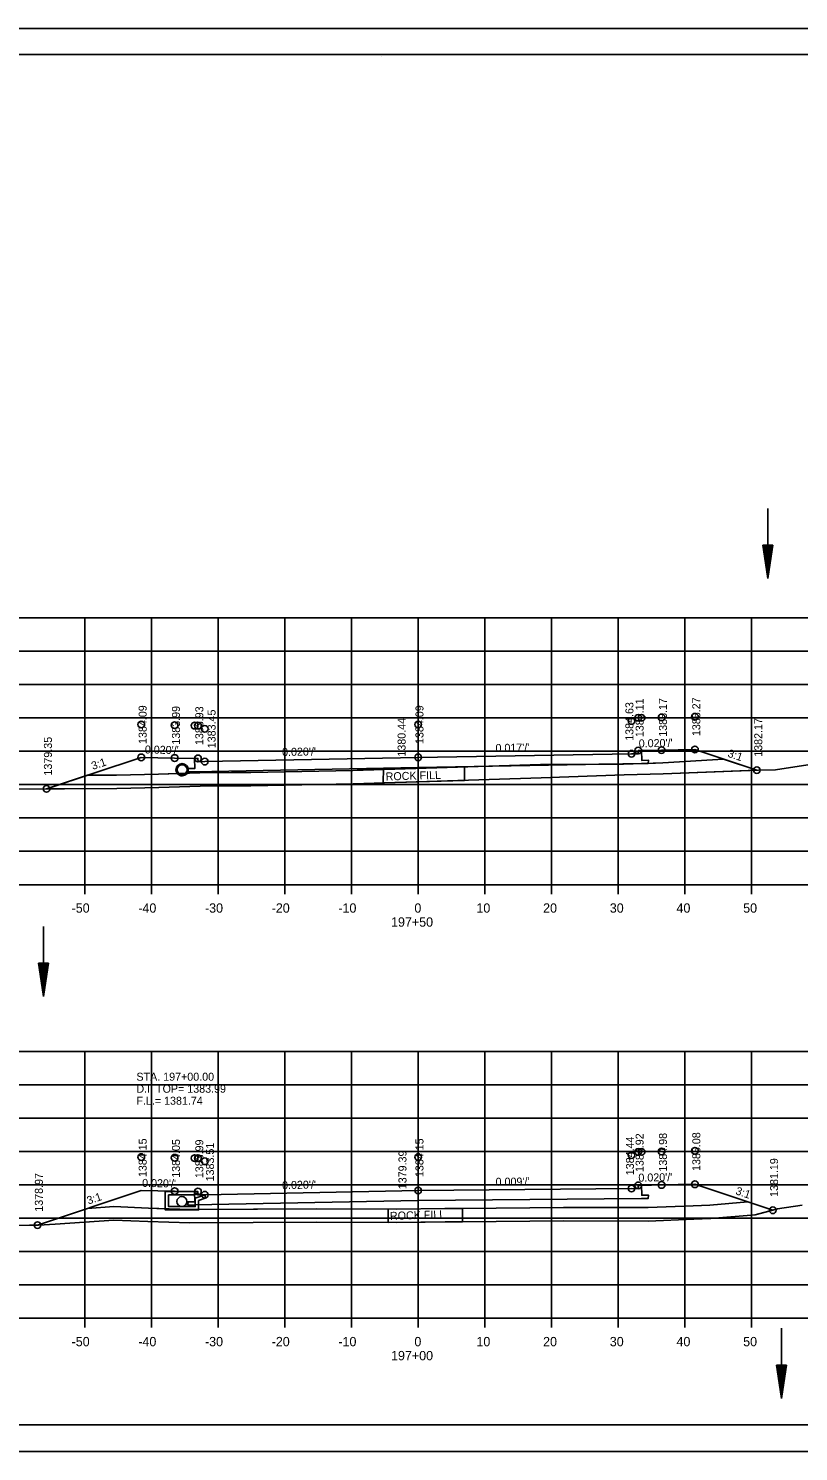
# Model space of a CAD drawing. Extents: x 1374311 to 1383814, y 384102 to 406278.
# Drawn here: x 1382581.6 to 1382697.1, y 401371.7 to 401585 of the extents above; entities that cross this region are included whole.
import ezdxf

# ---------------------------------------------------------------- set-up
doc = ezdxf.new("R2010")
doc.units = 0
for name, color, linetype in [('R_Axis', 7, 'Continuous'), ('R_Axis Annot', 7, 'Continuous'), ('R_Border', 7, 'Continuous'), ('R_Draft', 7, 'Continuous'), ('R_Exist Surface', 7, 'Continuous'), ('R_Fin Surface', 7, 'Continuous'), ('R_Grid', 7, 'Continuous'), ('R_No Plot', 7, 'Continuous'), ('R_Water', 7, 'Continuous'), ('R_Water Annot', 7, 'Continuous'), ('R_Xsect Elev', 7, 'Continuous'), ('R_Xsect Slope', 7, 'Continuous')]:
    doc.layers.add(name, color=color, linetype=linetype)

msp = doc.modelspace()

# ---------------------------------------------------------------- linework, layer by layer
at = {"layer": 'R_Axis'}
for p, q in [((1382500.07, 401456.64), (1382780.07, 401456.64)), ((1382590.07, 401455.24), (1382590.07, 401456.64)), ((1382600.07, 401455.24), (1382600.07, 401456.64)), ((1382610.07, 401455.24), (1382610.07, 401456.64)), ((1382620.07, 401455.24), (1382620.07, 401456.64)), ((1382630.07, 401455.24), (1382630.07, 401456.64)), ((1382640.07, 401455.24), (1382640.07, 401456.64)), ((1382650.07, 401455.24), (1382650.07, 401456.64)), ((1382660.07, 401455.24), (1382660.07, 401456.64)), ((1382670.07, 401455.24), (1382670.07, 401456.64)), ((1382680.07, 401455.24), (1382680.07, 401456.64)), ((1382690.07, 401455.24), (1382690.07, 401456.64)), ((1382500.07, 401391.64), (1382780.07, 401391.64)), ((1382590.07, 401390.24), (1382590.07, 401391.64)), ((1382600.07, 401390.24), (1382600.07, 401391.64)), ((1382610.07, 401390.24), (1382610.07, 401391.64)), ((1382620.07, 401390.24), (1382620.07, 401391.64)), ((1382630.07, 401390.24), (1382630.07, 401391.64)), ((1382640.07, 401390.24), (1382640.07, 401391.64)), ((1382650.07, 401390.24), (1382650.07, 401391.64)), ((1382660.07, 401390.24), (1382660.07, 401391.64)), ((1382670.07, 401390.24), (1382670.07, 401391.64)), ((1382680.07, 401390.24), (1382680.07, 401391.64)), ((1382690.07, 401390.24), (1382690.07, 401391.64))]:
    msp.add_line(p, q, dxfattribs=at)
at = {"layer": 'R_Border'}
for p, q in [((1382482.07, 401581.1), (1382798.25, 401581.1)), ((1382634.59, 401580.84), (1382634.59, 401580.84)), ((1382634.59, 401580.84), (1382634.59, 401580.84)), ((1382798.25, 401375.64), (1382482.07, 401375.64))]:
    msp.add_line(p, q, dxfattribs=at)
at = {"layer": 'R_Draft'}
for p, q in [((1382691.74, 401507.54), (1382692.49, 401502.54)), ((1382693.24, 401507.54), (1382691.74, 401507.54)), ((1382691.87, 401507.54), (1382692.49, 401503.37)), ((1382692, 401507.54), (1382692.49, 401504.23)), ((1382692.12, 401507.54), (1382692.49, 401505.06)), ((1382692.25, 401507.54), (1382692.49, 401505.91)), ((1382692.38, 401507.54), (1382692.49, 401506.75)), ((1382693.24, 401507.54), (1382692.49, 401502.54)), ((1382692.74, 401507.54), (1382692.49, 401505.91)), ((1382692.99, 401507.54), (1382692.49, 401504.23)), ((1382693.12, 401507.54), (1382692.49, 401503.37)), ((1382692.87, 401507.54), (1382692.49, 401505.06)), ((1382692.61, 401507.54), (1382692.49, 401506.75)), ((1382583.14, 401444.88), (1382583.88, 401439.88)), ((1382584.64, 401444.88), (1382583.14, 401444.88)), ((1382583.26, 401444.88), (1382583.88, 401440.72)), ((1382583.39, 401444.88), (1382583.88, 401441.58)), ((1382583.52, 401444.88), (1382583.88, 401442.41)), ((1382583.64, 401444.88), (1382583.89, 401443.26)), ((1382583.77, 401444.88), (1382583.89, 401444.09)), ((1382584.64, 401444.88), (1382583.88, 401439.88)), ((1382584.39, 401444.88), (1382583.88, 401441.58)), ((1382584.51, 401444.88), (1382583.88, 401440.72)), ((1382584.26, 401444.88), (1382583.88, 401442.41)), ((1382584.13, 401444.88), (1382583.89, 401443.26)), ((1382584.01, 401444.88), (1382583.89, 401444.09)), ((1382693.82, 401384.63), (1382694.57, 401379.63)), ((1382695.32, 401384.63), (1382693.82, 401384.63)), ((1382693.94, 401384.63), (1382694.57, 401380.47)), ((1382694.07, 401384.63), (1382694.57, 401381.33)), ((1382694.2, 401384.63), (1382694.57, 401382.16)), ((1382694.32, 401384.63), (1382694.57, 401383.01)), ((1382694.45, 401384.63), (1382694.57, 401383.84)), ((1382695.32, 401384.63), (1382694.57, 401379.63)), ((1382694.81, 401384.63), (1382694.57, 401383.01)), ((1382695.07, 401384.63), (1382694.57, 401381.33)), ((1382695.19, 401384.63), (1382694.57, 401380.47)), ((1382694.94, 401384.63), (1382694.57, 401382.16)), ((1382694.69, 401384.63), (1382694.57, 401383.84))]:
    msp.add_line(p, q, dxfattribs=at)
at = {"layer": 'R_Exist Surface'}
for points in [[(1382571.24, 401470.9), (1382594.87, 401471.07), (1382601.17, 401471.2), (1382607.38, 401471.41), (1382612.1, 401471.44), (1382615, 401471.47), (1382630.33, 401471.77), (1382642.93, 401472.17), (1382658.5, 401472.64), (1382670.94, 401473.09), (1382676.82, 401473.27), (1382691.12, 401473.82), (1382693.67, 401473.87), (1382701.74, 401475.12)], [(1382563.68, 401405.26), (1382581.78, 401405.58), (1382583.16, 401405.61), (1382585.62, 401405.77), (1382594.46, 401406.36), (1382599.55, 401406.15), (1382605.85, 401405.93), (1382624.82, 401406.03), (1382636.85, 401406), (1382644.11, 401406.09), (1382646.74, 401406.1), (1382661.89, 401406.26), (1382674.58, 401406.22), (1382681.4, 401406.48), (1382683.95, 401406.61), (1382690.61, 401407.15), (1382693.98, 401408.02), (1382697.67, 401408.59)]]:
    msp.add_lwpolyline(points, dxfattribs=at)
msp.add_circle((1382604.68, 401473.88), 0.917, dxfattribs=at)
at = {"layer": 'R_Fin Surface'}
for p, q in [((1382667.17, 401474.69), (1382650.95, 401474.41)), ((1382690.87, 401473.81), (1382685.86, 401475.48)), ((1382590.49, 401473.04), (1382584.84, 401471.16)), ((1382602.15, 401408.06), (1382599.63, 401408.15)), ((1382693.24, 401407.83), (1382689.53, 401409.07)), ((1382693.24, 401407.83), (1382693.24, 401407.83))]:
    msp.add_line(p, q, dxfattribs=at)
for points in [[(1382584.36, 401471), (1382598.56, 401475.73), (1382598.56, 401475.73), (1382598.56, 401475.73), (1382603.56, 401475.63), (1382606.56, 401475.57), (1382606.56, 401475.57), (1382607.06, 401475.57), (1382607.06, 401475.57), (1382607.06, 401475.57), (1382607.07, 401475.07), (1382608.07, 401475.09), (1382608.07, 401475.09), (1382608.08, 401475.09), (1382640.07, 401475.73), (1382640.08, 401475.73), (1382672.07, 401476.27), (1382673.07, 401476.25), (1382673.07, 401476.25), (1382673.07, 401476.25), (1382673.08, 401476.75), (1382673.58, 401476.75), (1382673.58, 401476.75), (1382676.58, 401476.81), (1382676.58, 401476.81), (1382676.58, 401476.81), (1382681.58, 401476.91), (1382681.58, 401476.91), (1382690.87, 401473.81)], [(1382673.58, 401476.75), (1382673.59, 401475.28), (1382674.59, 401475.31), (1382674.58, 401474.81), (1382673.58, 401474.8), (1382640.07, 401474.23), (1382606.56, 401473.56), (1382605.56, 401473.54), (1382605.57, 401474.04), (1382606.57, 401474.04), (1382606.56, 401475.57)], [(1382584.86, 401471), (1382594.87, 401471.07), (1382601.17, 401471.2), (1382607.38, 401471.41), (1382612.1, 401471.44), (1382615, 401471.47), (1382630.33, 401471.77), (1382642.93, 401472.17), (1382658.5, 401472.64), (1382670.94, 401473.09), (1382676.82, 401473.27), (1382690.87, 401473.81)], [(1382590.49, 401473.04), (1382594.85, 401473.07), (1382601.12, 401473.2), (1382607.34, 401473.41), (1382612.08, 401473.44), (1382614.97, 401473.47), (1382630.28, 401473.77), (1382642.87, 401474.17), (1382658.43, 401474.64), (1382670.88, 401474.71), (1382676.75, 401474.89), (1382685.86, 401475.48)], [(1382650.95, 401474.41), (1382647.03, 401474.3), (1382647.03, 401472.27), (1382634.83, 401471.91), (1382634.86, 401474.09), (1382630.28, 401473.77), (1382614.97, 401473.47), (1382612.08, 401473.44), (1382607.34, 401473.41), (1382605.43, 401473.35)], [(1382673.74, 401474.8), (1382673.58, 401474.79), (1382670.88, 401474.71), (1382667.17, 401474.69)], [(1382674.58, 401474.83), (1382674.58, 401474.81), (1382673.74, 401474.8)], [(1382685.86, 401475.48), (1382676.75, 401474.89), (1382674.58, 401474.83)], [(1382603.97, 401473.3), (1382601.12, 401473.2), (1382594.85, 401473.07), (1382590.49, 401473.04)], [(1382583, 401405.61), (1382598.56, 401410.8), (1382598.56, 401410.8), (1382598.56, 401410.8), (1382603.56, 401410.7), (1382606.56, 401410.64), (1382606.56, 401410.64), (1382607.06, 401410.64), (1382607.06, 401410.64), (1382607.07, 401410.14), (1382608.07, 401410.16), (1382608.07, 401410.16), (1382640.07, 401410.8), (1382640.07, 401410.8), (1382672.07, 401411.08), (1382672.07, 401411.08), (1382673.07, 401411.06), (1382673.07, 401411.06), (1382673.08, 401411.56), (1382673.58, 401411.56), (1382673.58, 401411.56), (1382676.58, 401411.62), (1382676.58, 401411.62), (1382676.58, 401411.62), (1382681.58, 401411.72), (1382681.58, 401411.72), (1382693.24, 401407.83)], [(1382673.58, 401411.56), (1382673.59, 401410.08), (1382674.59, 401410.1), (1382674.58, 401409.6), (1382673.58, 401409.59), (1382640.07, 401409.3), (1382606.56, 401408.63), (1382605.56, 401408.61), (1382605.57, 401409.11), (1382606.57, 401409.11), (1382606.56, 401410.64)], [(1382590.48, 401408.1), (1382590.48, 401408.1), (1382583, 401405.61)], [(1382583, 401405.61), (1382583.16, 401405.61), (1382585.62, 401405.77), (1382594.46, 401406.36), (1382599.55, 401406.15), (1382605.85, 401405.93), (1382624.82, 401406.03), (1382636.85, 401406), (1382644.11, 401406.09), (1382646.74, 401406.1), (1382661.89, 401406.26), (1382674.58, 401406.22), (1382681.4, 401406.48), (1382683.95, 401406.61), (1382690.61, 401407.15), (1382693.24, 401407.83)], [(1382590.48, 401408.1), (1382594.43, 401408.37), (1382599.63, 401408.15), (1382605.88, 401407.93), (1382624.82, 401408.03), (1382636.84, 401408), (1382644.09, 401408.09), (1382646.72, 401408.1), (1382661.88, 401408.26), (1382674.55, 401408.22), (1382681.31, 401408.48), (1382683.82, 401408.6), (1382689.53, 401409.07)], [(1382599.63, 401408.15), (1382594.43, 401408.37), (1382590.48, 401408.1)], [(1382607.15, 401407.93), (1382607.15, 401407.88), (1382604.65, 401407.88), (1382602.15, 401407.88), (1382602.15, 401408.06)], [(1382689.53, 401409.07), (1382683.82, 401408.6), (1382681.31, 401408.48), (1382674.55, 401408.22), (1382661.88, 401408.26), (1382646.72, 401408.1), (1382646.74, 401406.12), (1382635.59, 401406.02), (1382635.59, 401407.99), (1382624.82, 401408.03), (1382607.15, 401407.93)]]:
    msp.add_lwpolyline(points, dxfattribs=at)
for centre, radius, start, end in [((1382604.68, 401473.88), 0.917, 219.4783, 324.4073), ((1382584.36, 401471), 0.5, 0.4038, 18.4349)]:
    msp.add_arc(centre, radius, start, end, dxfattribs=at)
at = {"layer": 'R_Grid'}
for p, q in [((1382500.07, 401496.64), (1382780.07, 401496.64)), ((1382590.07, 401456.64), (1382590.07, 401496.64)), ((1382600.07, 401456.64), (1382600.07, 401496.64)), ((1382610.07, 401456.64), (1382610.07, 401496.64)), ((1382620.07, 401456.64), (1382620.07, 401496.64)), ((1382630.07, 401456.64), (1382630.07, 401496.64)), ((1382640.07, 401456.64), (1382640.07, 401496.64)), ((1382650.07, 401456.64), (1382650.07, 401496.64)), ((1382660.07, 401456.64), (1382660.07, 401496.64)), ((1382670.07, 401456.64), (1382670.07, 401496.64)), ((1382680.07, 401456.64), (1382680.07, 401496.64)), ((1382690.07, 401456.64), (1382690.07, 401496.64)), ((1382500.07, 401491.64), (1382780.07, 401491.64)), ((1382500.07, 401486.64), (1382780.07, 401486.64)), ((1382500.07, 401481.64), (1382780.07, 401481.64)), ((1382500.07, 401476.64), (1382780.07, 401476.64)), ((1382500.07, 401471.64), (1382780.07, 401471.64)), ((1382500.07, 401466.64), (1382780.07, 401466.64)), ((1382500.07, 401461.64), (1382780.07, 401461.64)), ((1382500.07, 401456.64), (1382780.07, 401456.64)), ((1382500.07, 401431.64), (1382780.07, 401431.64)), ((1382590.07, 401391.64), (1382590.07, 401431.64)), ((1382600.07, 401391.64), (1382600.07, 401431.64)), ((1382610.07, 401391.64), (1382610.07, 401431.64)), ((1382620.07, 401391.64), (1382620.07, 401431.64)), ((1382630.07, 401391.64), (1382630.07, 401431.64)), ((1382640.07, 401391.64), (1382640.07, 401431.64)), ((1382650.07, 401391.64), (1382650.07, 401431.64)), ((1382660.07, 401391.64), (1382660.07, 401431.64)), ((1382670.07, 401391.64), (1382670.07, 401431.64)), ((1382680.07, 401391.64), (1382680.07, 401431.64)), ((1382690.07, 401391.64), (1382690.07, 401431.64)), ((1382500.07, 401426.64), (1382780.07, 401426.64)), ((1382500.07, 401421.64), (1382780.07, 401421.64)), ((1382500.07, 401416.64), (1382780.07, 401416.64)), ((1382500.07, 401411.64), (1382780.07, 401411.64)), ((1382500.07, 401406.64), (1382780.07, 401406.64)), ((1382500.07, 401401.64), (1382780.07, 401401.64)), ((1382500.07, 401396.64), (1382780.07, 401396.64)), ((1382500.07, 401391.64), (1382780.07, 401391.64))]:
    msp.add_line(p, q, dxfattribs=at)
at = {"layer": 'R_No Plot'}
for p, q in [((1382469.67, 401585), (1382803, 401585)), ((1382469.67, 401371.66), (1382803, 401371.66))]:
    msp.add_line(p, q, dxfattribs=at)
for points in [[(1382469.66, 401585), (1382803, 401585), (1382803, 401371.66), (1382469.66, 401371.66)], [(1382715.99, 401581.1), (1382715.99, 401571.22), (1382751.72, 401571.22), (1382751.72, 401568.3), (1382774.92, 401568.3), (1382774.92, 401543.97), (1382798.25, 401543.97), (1382798.25, 401375.64), (1382482.07, 401375.64), (1382482.07, 401581.1)]]:
    msp.add_lwpolyline(points, close=True, dxfattribs=at)
for centre in [(1382676.58, 401481.72), (1382676.58, 401481.72), (1382681.58, 401481.82), (1382681.58, 401481.82), (1382598.56, 401480.64), (1382598.56, 401480.64), (1382603.56, 401480.54), (1382603.56, 401480.54), (1382606.56, 401480.48), (1382606.56, 401480.48), (1382607.06, 401480.48), (1382607.06, 401480.48), (1382608.07, 401480), (1382608.07, 401480), (1382640.07, 401480.64), (1382640.07, 401480.64), (1382672.07, 401481.18), (1382672.07, 401481.18), (1382673.08, 401481.66), (1382673.08, 401481.66), (1382673.58, 401481.66), (1382673.58, 401481.66), (1382598.56, 401475.73), (1382603.56, 401475.63), (1382607.06, 401475.57), (1382640.07, 401475.73), (1382672.07, 401476.27), (1382673.08, 401476.75), (1382676.58, 401476.81), (1382681.58, 401476.91), (1382608.07, 401475.09), (1382690.87, 401473.81), (1382584.36, 401471), (1382584.36, 401471), (1382598.56, 401415.81), (1382598.56, 401415.81), (1382603.56, 401415.71), (1382603.56, 401415.71), (1382606.56, 401415.65), (1382606.56, 401415.65), (1382607.06, 401415.65), (1382607.06, 401415.65), (1382640.07, 401415.81), (1382640.07, 401415.81), (1382672.07, 401416.1), (1382672.07, 401416.1), (1382673.08, 401416.58), (1382673.08, 401416.58), (1382673.58, 401416.58), (1382673.58, 401416.58), (1382676.58, 401416.64), (1382676.58, 401416.64), (1382681.58, 401416.74), (1382681.58, 401416.74), (1382608.07, 401415.17), (1382608.07, 401415.17), (1382673.08, 401411.56), (1382676.58, 401411.62), (1382681.58, 401411.72), (1382603.56, 401410.7), (1382607.06, 401410.64), (1382608.07, 401410.16), (1382640.07, 401410.8), (1382672.07, 401411.08), (1382693.24, 401407.83), (1382583, 401405.61), (1382583, 401405.61)]:
    msp.add_circle(centre, 0.5, dxfattribs=at)
at = {"layer": 'R_Water'}
for p, q in [((1382692.49, 401513.04), (1382692.49, 401502.54)), ((1382583.89, 401450.39), (1382583.88, 401439.88)), ((1382602.15, 401410.63), (1382606.9, 401410.63)), ((1382602.15, 401409.13), (1382602.15, 401410.63)), ((1382602.65, 401409.13), (1382602.65, 401410.13)), ((1382602.65, 401410.13), (1382606.65, 401410.13)), ((1382606.98, 401410.47), (1382606.65, 401410.13)), ((1382608.15, 401410.15), (1382606.65, 401409.63)), ((1382606.65, 401409.13), (1382606.65, 401409.63)), ((1382606.98, 401410.47), (1382606.9, 401410.63)), ((1382608.15, 401409.62), (1382607.15, 401409.28)), ((1382607.15, 401409.13), (1382607.15, 401409.28)), ((1382694.57, 401390.14), (1382694.57, 401379.63))]:
    msp.add_line(p, q, dxfattribs=at)
for points in [[(1382608.15, 401409.62), (1382608.15, 401410.15)], [(1382607.15, 401409.13), (1382607.15, 401407.88), (1382604.65, 401407.88), (1382602.15, 401407.88), (1382602.15, 401409.13)], [(1382606.65, 401409.13), (1382606.65, 401408.38), (1382604.65, 401408.38), (1382602.65, 401408.38), (1382602.65, 401409.13)]]:
    msp.add_lwpolyline(points, dxfattribs=at)
for centre in [(1382604.68, 401473.88), (1382604.65, 401409.13)]:
    msp.add_circle(centre, 0.75, dxfattribs=at)

# ---------------------------------------------------------------- texts
at = {"layer": 'R_Axis Annot'}
for s, p in [('-50', (1382588.11, 401452.44)), ('-40', (1382598.11, 401452.44)), ('-30', (1382608.11, 401452.44)), ('-20', (1382618.11, 401452.44)), ('-10', (1382628.11, 401452.44)), ('0', (1382639.51, 401452.44)), ('10', (1382648.81, 401452.44)), ('20', (1382658.81, 401452.44)), ('30', (1382668.81, 401452.44)), ('40', (1382678.81, 401452.44)), ('50', (1382688.81, 401452.44)), ('197+50', (1382636.01, 401450.34)), ('-50', (1382588.11, 401387.44)), ('-40', (1382598.11, 401387.44)), ('-30', (1382608.11, 401387.44)), ('-20', (1382618.11, 401387.44)), ('-10', (1382628.11, 401387.44)), ('0', (1382639.51, 401387.44)), ('10', (1382648.81, 401387.44)), ('20', (1382658.81, 401387.44)), ('30', (1382668.81, 401387.44)), ('40', (1382678.81, 401387.44)), ('50', (1382688.81, 401387.44)), ('197+00', (1382636.01, 401385.34))]:
    msp.add_text(s, height=1.4, dxfattribs=at).set_placement(p)
at = {"layer": 'R_Fin Surface'}
for p in [(1382635.22, 401472.25), (1382635.86, 401406.38)]:
    msp.add_text('ROCK FILL', height=1.2, rotation=1.7755, dxfattribs=at).set_placement(p)
at = {"layer": 'R_Water Annot'}
for s, p in [('STA. 197+00.00', (1382597.83, 401427.25)), ('D.I. TOP= 1383.99', (1382597.83, 401425.45)), ('F.L.= 1381.74', (1382597.83, 401423.65))]:
    msp.add_text(s, height=1.2, dxfattribs=at).set_placement(p)
at = {"layer": 'R_Xsect Elev'}
for s, p in [('1385.11', (1382673.88, 401478.75)), ('1385.17', (1382677.38, 401478.81)), ('1385.27', (1382682.38, 401478.91)), ('1384.09', (1382599.36, 401477.73)), ('1383.99', (1382604.36, 401477.63)), ('1383.93', (1382607.86, 401477.57)), ('1383.45', (1382609.7, 401477.09)), ('1384.09', (1382640.87, 401477.73)), ('1384.63', (1382672.35, 401478.21)), ('1380.44', (1382638.19, 401475.84)), ('1382.17', (1382691.67, 401475.81)), ('1379.35', (1382585.16, 401473)), ('1384.15', (1382599.36, 401412.8)), ('1384.05', (1382604.36, 401412.7)), ('1383.99', (1382607.86, 401412.64)), ('1384.15', (1382640.87, 401412.8)), ('1384.44', (1382672.43, 401413.08)), ('1384.92', (1382673.88, 401413.56)), ('1384.98', (1382677.38, 401413.62)), ('1385.08', (1382682.38, 401413.72)), ('1383.51', (1382609.46, 401412.16)), ('1379.39', (1382638.32, 401410.98)), ('1381.19', (1382694.04, 401409.83)), ('1378.97', (1382583.8, 401407.61))]:
    msp.add_text(s, height=1.2, rotation=90, dxfattribs=at).set_placement(p)
at = {"layer": 'R_Xsect Slope'}
for s, rotation, p in [("0.020'/'", 1.1458, (1382673.16, 401477.21)), ("0.020'/'", 358.8542, (1382599.08, 401476.31)), ("0.020'/'", 1.1458, (1382619.68, 401475.92)), ("0.017'/'", 0.9699, (1382651.68, 401476.53)), ('3:1', 341.5651, (1382686.39, 401475.84)), ('3:1', 18.4349, (1382591.3, 401473.84)), ("0.020'/'", 358.8542, (1382598.67, 401411.34)), ("0.020'/'", 1.1458, (1382619.68, 401410.99)), ("0.009'/'", 0.5116, (1382651.69, 401411.5)), ("0.020'/'", 1.1458, (1382673.11, 401412.11)), ('3:1', 18.4349, (1382590.62, 401408.68)), ('3:1', 341.5651, (1382687.57, 401410.25))]:
    msp.add_text(s, height=1.2, rotation=rotation, dxfattribs=at).set_placement(p)

doc.saveas('drawing.dxf')
